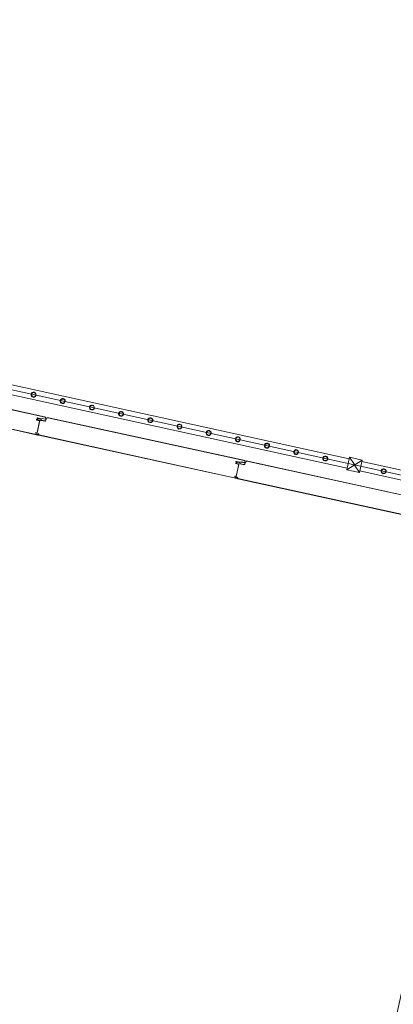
# Model space of a CAD drawing. Header units: metres. Extents: x 233012 to 233264, y 553571 to 554014.
# Tile 311 of 313: x 233251.02 to 233252.96, y 553972.3 to 553977.43. Entities that reach past the tile are written whole.
import ezdxf

# ---------------------------------------------------------------- set-up
doc = ezdxf.new("R2010")
doc.units = ezdxf.units.M
doc.layers.get('0').update_dxf_attribs({"lineweight": 5})
for name, color, linetype, lineweight in [('A-FLORHRM', 252, 'Continuous', 5), ('A-NA23_vloer', 252, 'Continuous', 0), ('A-NL$1B_3D-modellen_algemeen', 252, 'Continuous', 5), ('A-NL$1B_3D-modellen_algemeen-drsn', 252, 'Continuous', 5), ('A-NL34_balustrades', 252, 'Continuous', 5)]:
    doc.layers.add(name, color=color, linetype=linetype, lineweight=lineweight)

# ---------------------------------------------------------------- blocks, each defined once
blk = doc.blocks.new('Railing - geen veiligheidsdop_gen-1303441-01_Situatie')
at = {"layer": 'A-FLORHRM'}
blk.add_arc((0, 0), 0.013, 360, 180, dxfattribs=at)
for major_axis, start_param, end_param in [((-0.0035, 0.0125), 1.300587, 4.442179), ((0.00825, 0.00728), 5.559965, 8.701557), ((0.0015, 0.0109), 1.703922, 4.845515)]:
    blk.add_ellipse((0, 0), major_axis=major_axis, ratio=1, start_param=start_param, end_param=end_param, dxfattribs=at)
blk = doc.blocks.new('Railing - Atlas 180 type L_Heras_h 1840-1298079-01_Situatie')
at = {"layer": 'A-NL34_balustrades'}
for p, q in [((-0.033, -0.033), (-0.033, 0.033)), ((-0.001, 0.001), (-0.033, 0.033)), ((-0.033, 0.033), (0.033, 0.033)), ((-0.033, 0.033), (-0.033, -0.033)), ((0.033, 0.033), (-0.033, 0.033)), ((-0.001, 0.001), (-0.001, -0.001)), ((0.001, 0.001), (-0.001, 0.001)), ((0.033, 0.033), (0.001, 0.001)), ((0.001, -0.001), (0.001, 0.001)), ((0.033, 0.033), (0.033, -0.033)), ((0.033, -0.033), (0.033, 0.033)), ((-0.033, -0.033), (-0.001, -0.001)), ((0.033, -0.033), (-0.033, -0.033)), ((-0.033, -0.033), (0.033, -0.033)), ((-0.001, -0.001), (0.001, -0.001)), ((0.033, -0.033), (0.001, -0.001))]:
    blk.add_line(p, q, dxfattribs=at)
blk = doc.blocks.new('Railing - Railing-964617-01_Situatie')
at = {"layer": 'A-NL34_balustrades'}
for p, q in [((275.0751, -62.5646), (277.4386, -63.0818)), ((275.0644, -62.6135), (277.4279, -63.1307)), ((277.5031, -63.0959), (279.8666, -63.6131)), ((277.4924, -63.1448), (279.8559, -63.662))]:
    blk.add_line(p, q, dxfattribs=at)
at = {"rotation": 257.6567290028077}
for name, p in [('Railing - geen veiligheidsdop_gen-1303441-01_Situatie', (275.7963, -62.748)), ('Railing - geen veiligheidsdop_gen-1303441-01_Situatie', (275.948, -62.7812)), ('Railing - geen veiligheidsdop_gen-1303441-01_Situatie', (276.0998, -62.8145)), ('Railing - geen veiligheidsdop_gen-1303441-01_Situatie', (276.2515, -62.8477)), ('Railing - geen veiligheidsdop_gen-1303441-01_Situatie', (276.4033, -62.8809)), ('Railing - geen veiligheidsdop_gen-1303441-01_Situatie', (276.555, -62.9141)), ('Railing - geen veiligheidsdop_gen-1303441-01_Situatie', (276.7068, -62.9473)), ('Railing - geen veiligheidsdop_gen-1303441-01_Situatie', (276.8585, -62.9805)), ('Railing - geen veiligheidsdop_gen-1303441-01_Situatie', (277.0103, -63.0137)), ('Railing - geen veiligheidsdop_gen-1303441-01_Situatie', (277.162, -63.0469)), ('Railing - geen veiligheidsdop_gen-1303441-01_Situatie', (277.3138, -63.0801)), ('Railing - Atlas 180 type L_Heras_h 1840-1298079-01_Situatie', (277.4655, -63.1133)), ('Railing - geen veiligheidsdop_gen-1303441-01_Situatie', (277.6173, -63.1465))]:
    blk.add_blockref(name, p, dxfattribs=at)
blk = doc.blocks.new('NLRS_21_GM_UN_spouwlat_gen_mie - stelkozijn multiplex_gen_bxh25x345-6236362-01_Situatie')
at = {"layer": 'A-NL$1B_3D-modellen_algemeen'}
for p, q in [((233252.7647, 553971.2805), (233253.1388, 553972.99)), ((233253.463, 553972.8577), (233253.465, 553972.867)), ((233253.4682, 553972.8816), (233253.4714, 553972.8963)), ((233253.3047, 553972.1343), (233253.3062, 553972.1409)), ((233253.2857, 553972.0473), (233253.2877, 553972.0566)), ((233253.2714, 553971.9821), (233253.2729, 553971.9887)), ((233253.1125, 553971.2561), (233253.1146, 553971.2653)), ((233253.1061, 553971.2268), (233253.1093, 553971.2414))]:
    blk.add_line(p, q, dxfattribs=at)

msp = doc.modelspace()

# ---------------------------------------------------------------- linework, layer by layer
at = {"layer": 'A-NA23_vloer', "flags": 128}
msp.add_lwpolyline([(233189.7304, 553676.5115), (233188.6615, 553671.627), (233028.9605, 553706.5739), (233096.3338, 554014.4585), (233264.2582, 553977.7124), (233263.9339, 553967.3248), (233258.9348, 553967.4302), (233259.131, 553973.716), (233100.1493, 554008.5053), (233034.9138, 553710.3894), (233189.7304, 553676.5115)], dxfattribs=at)
at = {"layer": 'A-NL$1B_3D-modellen_algemeen-drsn'}
for p, q in [((233251.1525, 553975.3594), (233250.1232, 553975.5847)), ((233251.1484, 553975.3593), (233250.1268, 553975.5828)), ((233250.0798, 553975.4918), (233251.1111, 553975.2661)), ((233251.1112, 553975.2671), (233250.0801, 553975.4927)), ((233251.106, 553975.3437), (233251.1182, 553975.3399)), ((233251.1201, 553975.341), (233251.1062, 553975.2775)), ((233251.1185, 553975.3408), (233251.1063, 553975.3447)), ((233251.1064, 553975.2787), (233251.1196, 553975.3389)), ((233251.1085, 553975.354), (233251.1256, 553975.3502)), ((233251.1258, 553975.3512), (233251.1087, 553975.355)), ((233251.124, 553975.3489), (233251.1132, 553975.3513)), ((233251.1243, 553975.3499), (233251.1134, 553975.3523)), ((233251.1471, 553975.3383), (233251.1284, 553975.3423)), ((233251.1473, 553975.3392), (233251.1286, 553975.3433)), ((233251.1325, 553975.3518), (233251.149, 553975.3482)), ((233251.1328, 553975.3528), (233251.1492, 553975.3492)), ((233251.1587, 553975.3581), (233251.1501, 553975.3406)), ((233251.151, 553975.3401), (233251.158, 553975.3543)), ((233252.188, 553975.1328), (233251.1587, 553975.3581)), ((233252.1839, 553975.1327), (233251.1623, 553975.3562)), ((233251.1116, 553975.2686), (233251.1002, 553975.2736)), ((233251.1121, 553975.2694), (233251.1006, 553975.2745)), ((233251.1153, 553975.2652), (233252.1466, 553975.0395)), ((233251.1156, 553975.2662), (233252.1467, 553975.0405)), ((233252.1537, 553975.1133), (233252.1415, 553975.1171)), ((233252.1556, 553975.1144), (233252.1417, 553975.0509)), ((233252.154, 553975.1142), (233252.1418, 553975.1181)), ((233252.1419, 553975.0521), (233252.1551, 553975.1123)), ((233252.144, 553975.1274), (233252.1611, 553975.1237)), ((233252.1613, 553975.1246), (233252.1442, 553975.1284)), ((233252.1487, 553975.1247), (233252.1595, 553975.1223)), ((233252.1598, 553975.1233), (233252.1489, 553975.1257)), ((233252.1639, 553975.1158), (233252.1826, 553975.1117)), ((233252.1828, 553975.1126), (233252.1641, 553975.1167)), ((233252.168, 553975.1252), (233252.1845, 553975.1216)), ((233252.1847, 553975.1226), (233252.1682, 553975.1262)), ((233252.1942, 553975.1315), (233252.1856, 553975.114)), ((233252.1935, 553975.1277), (233252.1865, 553975.1135)), ((233253.2235, 553974.9062), (233252.1942, 553975.1315)), ((233253.2194, 553974.9061), (233252.1978, 553975.1297)), ((233252.1357, 553975.047), (233252.1471, 553975.042)), ((233252.1476, 553975.0429), (233252.1361, 553975.0479)), ((233252.1508, 553975.0386), (233253.1821, 553974.8129)), ((233252.1511, 553975.0396), (233253.1822, 553974.8139))]:
    msp.add_line(p, q, dxfattribs=at)
for centre, major_axis, start_param, end_param in [((233251.107, 553975.3471), (-0.00294, 0.0019), 0.357045, 1.840575), ((233251.107, 553975.3471), (-0.00266, 0.00227), 0.491661, 1.975191), ((233251.107, 553975.3471), (-0.00225, 0.00109), 0.233886, 1.717416), ((233251.108, 553975.3515), (-0.00033, 0.00348), 5.973061, 7.543857), ((233251.108, 553975.3515), (-0.00033, 0.00348), 5.973061, 7.543857), ((233251.108, 553975.3515), (-0.00195, 0.00157), 5.176037, 6.746833), ((233251.1124, 553975.3475), (0.00149, 0.00283), 1.841006, 3.324536), ((233251.1127, 553975.3492), (-0.00267, 0.00176), 5.078797, 6.649593), ((233251.1124, 553975.3475), (0.00166, 0.00144), 2.209574, 3.693104), ((233251.1124, 553975.3475), (0.00153, 0.00158), 2.12437, 3.6079), ((233251.1127, 553975.3492), (-0.00167, 0.00143), 5.203786, 6.774582), ((233251.1127, 553975.3492), (-0.00167, 0.00143), 5.203786, 6.774582), ((233251.118, 553975.3393), (-0.000433, 0.000485), 3.768178, 5.251708), ((233251.118, 553975.3393), (0.000257, 0.000597), 4.902642, 6.386172), ((233251.118, 553975.3393), (0.00153, 0.00061), 5.688041, 7.171571), ((233251.1179, 553975.3398), (-0.00005, 0.0025), 5.206383, 5.960252), ((233251.1179, 553975.3398), (0.00349, -0.00026), 0.604621, 1.342556), ((233251.1179, 553975.3398), (-0.00047, 0.00347), 5.108919, 5.846853), ((233251.1236, 553975.3468), (-0.00184, 0.00122), 3.546306, 5.080928), ((233251.1236, 553975.3468), (-0.00185, 0.00119), 3.534776, 5.069398), ((233251.1236, 553975.3468), (-0.00294, 0.00126), 3.365516, 4.900264), ((233251.1292, 553975.3458), (0.00239, 0.00256), 2.14209, 3.677448), ((233251.1292, 553975.3458), (0.00349, -0.00019), 3.016155, 4.551514), ((233251.1263, 553975.3534), (-0.00304, 0.00099), 1.669494, 2.228351), ((233251.1263, 553975.3534), (0.00145, 0.00165), 3.647563, 4.206419), ((233251.1263, 553975.3534), (0.00209, 0.00067), 4.186563, 4.74542), ((233251.1292, 553975.3458), (-0.00233, 0.00092), 0.196314, 1.731672), ((233251.132, 553975.3494), (0.0035, 0), 1.355915, 1.914772), ((233251.132, 553975.3494), (-0.00323, 0.00134), 4.889414, 5.448271), ((233251.132, 553975.3494), (-0.00091, 0.00233), 5.693632, 6.252489), ((233251.1479, 553975.3417), (0.00075, 0.00342), 3.141593, 4.47149), ((233251.1479, 553975.3417), (-0.00071, 0.00343), 2.721623, 4.051521), ((233251.1479, 553975.3417), (-0.00067, 0.00241), 2.656029, 3.985927), ((233251.1475, 553975.3552), (0.0024, 0.00345), 5.368476, 6.675883), ((233251.1475, 553975.3552), (-0.0016, 0.00388), 4.36881, 5.676217), ((233251.1497, 553975.3513), (0.00251, 0.00198), 3.828293, 5.662479), ((233251.1497, 553975.3513), (-0.00125, 0.00181), 2.323197, 4.157382), ((233251.1497, 553975.3513), (0.00149, 0.00162), 3.667419, 5.501604), ((233251.1614, 553975.3523), (0.00246, 0.00315), 0.447417, 1.711382), ((233251.1614, 553975.3523), (-0.00236, 0.00323), 5.43561, 6.699576), ((233251.1014, 553975.2763), (0.00159, 0.00121), 2.177174, 3.648907), ((233251.1015, 553975.2767), (-0.00088, 0.00178), 5.610261, 7.278849), ((233251.1017, 553975.2762), (-0.0012, 0.00048), 4.873264, 7.817461), ((233251.1017, 553975.2762), (0.000293, -0.000014), 1.404174, 4.348371), ((233251.1017, 553975.2762), (0.00024, 0.000168), 0.744946, 3.689143), ((233251.1052, 553975.2777), (0.000745, 0.000667), 3.766115, 5.336911), ((233251.1055, 553975.2789), (0.000999, -0.000055), 4.551514, 6.12231), ((233251.1103, 553975.272), (0.00098, 0.0002), 4.098503, 5.197733), ((233251.1122, 553975.2697), (-0.00256, 0.00157), 3.477168, 5.948703), ((233251.1122, 553975.2697), (-0.00022, 0.00299), 4.425785, 6.89732), ((233251.1122, 553975.2697), (-0.00136, 0.00146), 3.747625, 6.218914), ((233251.1112, 553975.2679), (-0.00068, 0.00167), 2.711299, 5.355777), ((233251.1112, 553975.2679), (-0.000585, 0.000546), 2.36124, 4.855303), ((233251.1112, 553975.2679), (-0.000779, 0.000184), 1.842711, 4.336773), ((233251.1158, 553975.2671), (-0.00132, 0.0015), 0.636149, 2.206945), ((233251.1158, 553975.2671), (-0.000602, 0.000798), 0.709074, 2.27987), ((233251.1158, 553975.2671), (-0.000602, 0.000798), 0.709074, 2.27987), ((233252.1425, 553975.1205), (-0.00294, 0.0019), 0.357045, 1.840575), ((233252.1425, 553975.1205), (-0.00266, 0.00227), 0.491661, 1.975191), ((233252.1425, 553975.1205), (-0.00225, 0.00109), 0.233886, 1.717416), ((233252.1435, 553975.125), (-0.00033, 0.00348), 5.973061, 7.543857), ((233252.1435, 553975.125), (-0.00033, 0.00348), 5.973061, 7.543857), ((233252.1435, 553975.125), (-0.00195, 0.00157), 5.176037, 6.746833), ((233252.1479, 553975.1209), (0.00149, 0.00283), 1.841006, 3.324536), ((233252.1482, 553975.1226), (-0.00267, 0.00176), 5.078797, 6.649593), ((233252.1479, 553975.1209), (0.00166, 0.00144), 2.209574, 3.693104), ((233252.1479, 553975.1209), (0.00153, 0.00158), 2.12437, 3.6079), ((233252.1482, 553975.1226), (-0.00167, 0.00143), 5.203786, 6.774582), ((233252.1482, 553975.1226), (-0.00167, 0.00143), 5.203786, 6.774582), ((233252.1535, 553975.1127), (-0.000433, 0.000485), 3.768178, 5.251708), ((233252.1535, 553975.1127), (0.000257, 0.000597), 4.902642, 6.386172), ((233252.1535, 553975.1127), (0.00153, 0.00061), 5.688041, 7.171571), ((233252.1534, 553975.1132), (-0.00005, 0.0025), 5.206383, 5.960252), ((233252.1534, 553975.1132), (0.00349, -0.00026), 0.604621, 1.342556), ((233252.1534, 553975.1132), (-0.00047, 0.00347), 5.108919, 5.846853), ((233252.1591, 553975.1202), (-0.00184, 0.00122), 3.546306, 5.080928), ((233252.1591, 553975.1202), (-0.00185, 0.00119), 3.534776, 5.069398), ((233252.1591, 553975.1202), (-0.00294, 0.00126), 3.365516, 4.900264), ((233252.1647, 553975.1192), (0.00239, 0.00256), 2.14209, 3.677448), ((233252.1647, 553975.1192), (0.00349, -0.00019), 3.016155, 4.551514), ((233252.1618, 553975.1268), (-0.00304, 0.00099), 1.669494, 2.228351), ((233252.1618, 553975.1268), (0.00145, 0.00165), 3.647563, 4.206419), ((233252.1618, 553975.1268), (0.00209, 0.00067), 4.186563, 4.74542), ((233252.1647, 553975.1192), (-0.00233, 0.00092), 0.196314, 1.731672), ((233252.1675, 553975.1228), (0.0035, 0), 1.355915, 1.914772), ((233252.1675, 553975.1228), (-0.00323, 0.00134), 4.889414, 5.448271), ((233252.1675, 553975.1228), (-0.00091, 0.00233), 5.693632, 6.252489), ((233252.1834, 553975.1151), (0.00075, 0.00342), 3.141593, 4.47149), ((233252.1834, 553975.1151), (-0.00071, 0.00343), 2.721623, 4.051521), ((233252.1834, 553975.1151), (-0.00067, 0.00241), 2.656029, 3.985927), ((233252.183, 553975.1286), (0.0024, 0.00345), 5.368476, 6.675883), ((233252.183, 553975.1286), (-0.0016, 0.00388), 4.36881, 5.676217), ((233252.1852, 553975.1247), (0.00251, 0.00198), 3.828293, 5.662479), ((233252.1852, 553975.1247), (-0.00125, 0.00181), 2.323197, 4.157382), ((233252.1852, 553975.1247), (0.00149, 0.00162), 3.667419, 5.501604), ((233252.1969, 553975.1257), (0.00246, 0.00315), 0.447417, 1.711382), ((233252.1969, 553975.1257), (-0.00236, 0.00323), 5.43561, 6.699576), ((233252.1369, 553975.0497), (0.00159, 0.00121), 2.177174, 3.648907), ((233252.137, 553975.0501), (-0.00088, 0.00178), 5.610261, 7.278849), ((233252.1372, 553975.0496), (-0.0012, 0.00048), 4.873264, 7.817461), ((233252.1372, 553975.0496), (0.000293, -0.000014), 1.404174, 4.348371), ((233252.1372, 553975.0496), (0.00024, 0.000168), 0.744946, 3.689143), ((233252.1407, 553975.0511), (0.000745, 0.000667), 3.766115, 5.336911), ((233252.141, 553975.0523), (0.000999, -0.000055), 4.551514, 6.12231), ((233252.1458, 553975.0455), (0.00098, 0.0002), 4.098503, 5.197733), ((233252.1477, 553975.0431), (-0.00256, 0.00157), 3.477168, 5.948703), ((233252.1477, 553975.0431), (-0.00022, 0.00299), 4.425785, 6.89732), ((233252.1477, 553975.0431), (-0.00136, 0.00146), 3.747625, 6.218914), ((233252.1467, 553975.0413), (-0.00068, 0.00167), 2.711299, 5.355777), ((233252.1467, 553975.0413), (-0.000585, 0.000546), 2.36124, 4.855303), ((233252.1467, 553975.0413), (-0.000779, 0.000184), 1.842711, 4.336773), ((233252.1513, 553975.0405), (-0.00132, 0.0015), 0.636149, 2.206945), ((233252.1513, 553975.0405), (-0.000602, 0.000798), 0.709074, 2.27987), ((233252.1513, 553975.0405), (-0.000602, 0.000798), 0.709074, 2.27987)]:
    msp.add_ellipse(centre, major_axis=major_axis, ratio=1, start_param=start_param, end_param=end_param, dxfattribs=at)

# ---------------------------------------------------------------- block references
at = {"layer": 'A-NL$1B_3D-modellen_algemeen'}
msp.add_blockref('NLRS_21_GM_UN_spouwlat_gen_mie - stelkozijn multiplex_gen_bxh25x345-6236362-01_Situatie', (0, 0), dxfattribs=at)
at = {"layer": 'A-NL34_balustrades', "lineweight": 9}
msp.add_blockref('Railing - Railing-964617-01_Situatie', (232975.292, 554038.224), dxfattribs=at)

doc.saveas('drawing.dxf')
